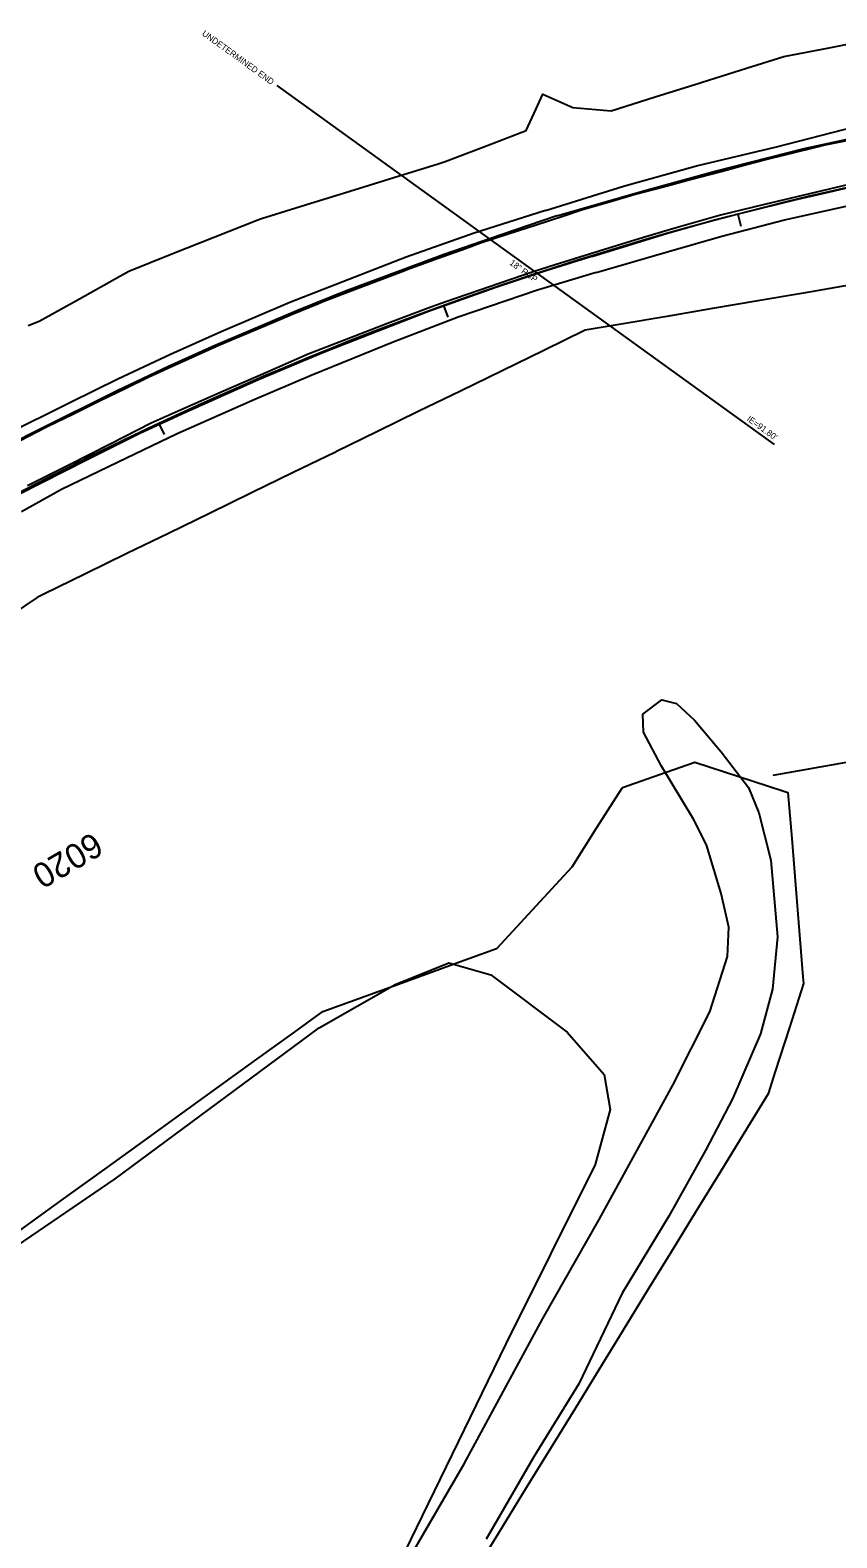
# Model space of a CAD drawing. Extents: x 2132221 to 2141942, y 535736 to 547298.
# Drawn here: x 2137732.2 to 2137993.9, y 539223.5 to 539712.8 of the extents above; entities that cross this region are included whole.
import ezdxf

# ---------------------------------------------------------------- set-up
doc = ezdxf.new("R2010")
doc.units = 0
for name, color, linetype in [('RD_EX_Conc', 7, 'Continuous'), ('RD_EX_DR_Inlet_txCode', 7, 'Continuous'), ('RD_EX_DR_Pipe', 7, 'Continuous'), ('RD_EX_DR_Pipe_txCode', 7, 'Continuous'), ('RD_EX_Fence_Other', 7, 'Continuous'), ('RD_EX_H2O', 7, 'Continuous'), ('RD_EX_Misc', 7, 'Continuous'), ('RD_EX_Road', 7, 'Continuous'), ('RD_EX_VEG', 7, 'Continuous'), ('RD_HC_Cl', 7, 'Continuous'), ('RD_HC_Data_Tic', 7, 'Continuous'), ('RD_HC_TX_Sta50', 7, 'Continuous')]:
    doc.layers.add(name, color=color, linetype=linetype)

msp = doc.modelspace()

# ---------------------------------------------------------------- linework, layer by layer
at = {"layer": 'RD_EX_Conc'}
for points in [[(2137903.02, 539652.47), (2137930.85, 539660.49), (2137954.44, 539666.97), (2137983.28, 539674.34), (2138003.31, 539678.7), (2138020.68, 539682.28), (2138044.17, 539686.81), (2138068.58, 539691.04), (2138087.2, 539693.77), (2138110.28, 539696.73), (2138129.82, 539699.06), (2138154.17, 539701.14), (2138174.61, 539702.45), (2138194, 539703.53)], [(2137914.35, 539639.36), (2137938.9, 539646.86), (2137954.59, 539651.35), (2137964.17, 539653.73), (2137980.2, 539657.66), (2137988.75, 539659.64), (2137999.03, 539662.07)], [(2137903.02, 539652.47), (2137884.97, 539646.36), (2137866.12, 539639.87), (2137848.76, 539633.41), (2137834.5, 539628.06), (2137818.73, 539621.65), (2137807.97, 539617.12), (2137791.46, 539610.09), (2137776.8, 539603.47), (2137760.46, 539595.74), (2137734.17, 539582.61), (2137719.58, 539575.27)], [(2137914.35, 539639.36), (2137899.5, 539634.64), (2137883.22, 539629.27), (2137861.41, 539621.42), (2137844.78, 539615.03), (2137827.36, 539608.13), (2137806.42, 539599.38), (2137782.76, 539588.81), (2137767.75, 539581.93), (2137750.62, 539573.33), (2137728.53, 539562.07)]]:
    msp.add_lwpolyline(points, dxfattribs=at)
at = {"layer": 'RD_EX_DR_Pipe'}
msp.add_line((2137973.69, 539578.34), (2137812.31, 539694.83), dxfattribs=at)
at = {"layer": 'RD_EX_Fence_Other'}
msp.add_lwpolyline([(2138252.81, 539505.68), (2138207.87, 539505.84), (2138131.79, 539498.58), (2138077.14, 539489.22), (2138044.52, 539483.59), (2137973.15, 539470.92)], dxfattribs=at)
at = {"layer": 'RD_EX_H2O'}
for points in [[(2137851.22, 539210.04), (2137872.96, 539247.48), (2137898.49, 539294.67), (2137916.72, 539326.85), (2137940.63, 539370.36), (2137952.66, 539394.24), (2137958.42, 539412.17), (2137958.87, 539421.67), (2137956.33, 539432.63), (2137951.58, 539448.4), (2137947.34, 539456.7), (2137937.02, 539473.87), (2137931.13, 539484.95), (2137930.94, 539490.78), (2137937.15, 539495.41), (2137941.83, 539494.27), (2137947.66, 539488.88), (2137956.33, 539478.56), (2137965.16, 539466.96), (2137968.56, 539458.81), (2137972.48, 539443.45), (2137974.63, 539418.56), (2137972.99, 539401.52), (2137969.12, 539387.01), (2137960.01, 539365.98), (2137951.39, 539349.38), (2137939.36, 539327.91), (2137924.27, 539302.85), (2137910.2, 539273.45), (2137895.59, 539249.76), (2137880.13, 539223.04)], [(2137561.97, 539214.45), (2137596.87, 539232.3), (2137650.06, 539267.67), (2137712, 539307.46), (2137759.81, 539340), (2137825.98, 539388.98), (2137850.56, 539403.08), (2137868.04, 539410.05), (2137881.59, 539406.18), (2137906.4, 539387.65), (2137918.36, 539373.88), (2137920.35, 539362.47), (2137915.45, 539344.62), (2137886.46, 539286.47), (2137849.68, 539210.84)]]:
    msp.add_lwpolyline(points, dxfattribs=at)
at = {"layer": 'RD_EX_Misc'}
for points in [[(2137728.9, 539579.61), (2137737.31, 539583.92), (2137737.71, 539584.13), (2137746.2, 539588.28), (2137754.69, 539592.43), (2137763.18, 539596.57), (2137770.67, 539600.23), (2137779.27, 539604.14), (2137787.87, 539608.06), (2137793.64, 539610.68), (2137802.36, 539614.33), (2137808.26, 539616.8), (2137816.98, 539620.45), (2137825.7, 539624.1), (2137826.86, 539624.59), (2137835.69, 539627.96), (2137844.53, 539631.33), (2137853.36, 539634.7), (2137855.6, 539635.56), (2137864.5, 539638.75), (2137873.4, 539641.95), (2137878.32, 539643.72), (2137887.3, 539646.66), (2137896.29, 539649.61), (2137905.28, 539652.56), (2137911, 539654.44), (2137920.09, 539657.07), (2137928.46, 539659.5), (2137937.6, 539661.95), (2137946.74, 539664.4), (2137955.88, 539666.84), (2137965.02, 539669.29), (2137969.56, 539670.51), (2137978.75, 539672.77), (2137987.94, 539675.03), (2137989.5, 539675.42), (2137998.78, 539677.32)], [(2137999.61, 539663.11), (2137985.02, 539659.64), (2137970.43, 539656.16), (2137956.15, 539652.75), (2137941.73, 539648.59), (2137931.14, 539645.53), (2137916.82, 539641.06), (2137902.5, 539636.59), (2137895.39, 539634.37), (2137881.21, 539629.48), (2137867.02, 539624.59), (2137862.13, 539622.91), (2137848.13, 539617.54), (2137834.12, 539612.17), (2137822.36, 539607.66), (2137808.63, 539601.61), (2137794.9, 539595.57), (2137781.17, 539589.53), (2137771.47, 539585.25), (2137758.1, 539578.45), (2137744.73, 539571.65), (2137731.36, 539564.85)]]:
    msp.add_lwpolyline(points, dxfattribs=at)
at = {"layer": 'RD_EX_Road'}
for points in [[(2137899.38, 539654.3), (2137924.69, 539662.14), (2137948.31, 539668.79), (2137974.33, 539674.95), (2137999.47, 539681.42), (2138016, 539685.3), (2138032.37, 539688.6), (2138051.57, 539692.05), (2138066.41, 539694.41), (2138087.69, 539697.01), (2138110.68, 539700.02), (2138127.86, 539701.89), (2138144.83, 539703.89), (2138162.94, 539704.91), (2138179.32, 539706.18), (2138200.83, 539707.18)], [(2137915.77, 539634.09), (2137938.47, 539640.73), (2137956.56, 539645.89), (2137976.9, 539651.23), (2137995.89, 539655.42), (2138011.35, 539659.05), (2138025.75, 539661.93), (2138048.4, 539666.06), (2138072.09, 539670.08), (2138090.59, 539672.98), (2138111.49, 539675.64), (2138131.74, 539677.61), (2138155.3, 539679.39), (2138175.03, 539680.96), (2138193.66, 539681.35), (2138209.8, 539682.45)], [(2137899.38, 539654.3), (2137875.86, 539646.79), (2137854.13, 539639.14), (2137835.56, 539631.88), (2137816.43, 539624.36), (2137794.09, 539614.83), (2137777.75, 539607.55), (2137760.58, 539599.53), (2137745.3, 539591.9), (2137723.8, 539581.28)], [(2137915.77, 539634.09), (2137896.78, 539628.39), (2137871.08, 539619.61), (2137849.99, 539611.52), (2137836.66, 539606.07), (2137823.29, 539600.68), (2137805.03, 539592.95), (2137779.91, 539581.77), (2137760.5, 539572.51), (2137742.38, 539563.73), (2137729.35, 539556.45)]]:
    msp.add_lwpolyline(points, dxfattribs=at)
at = {"layer": 'RD_EX_VEG'}
for points in [[(2137731.53, 539616.9), (2137735.1, 539618.29), (2137748.18, 539625.62), (2137761.27, 539632.95), (2137764.21, 539634.59), (2137778.15, 539640.14), (2137792.09, 539645.68), (2137806.02, 539651.22), (2137807.21, 539651.69), (2137821.54, 539656.13), (2137835.87, 539660.57), (2137850.2, 539665), (2137864.53, 539669.44), (2137866.77, 539670.13), (2137880.79, 539675.47), (2137893.14, 539680.17), (2137896.34, 539687.2), (2137898.54, 539692.01), (2137903.36, 539689.82), (2137908.18, 539687.62), (2137920.61, 539686.59), (2137934.92, 539691.09), (2137949.23, 539695.59), (2137950.22, 539695.9), (2137964.53, 539700.4), (2137976.69, 539704.23), (2137991.41, 539707.09), (2138006.14, 539709.95)], [(2137997.85, 539630), (2137983.07, 539627.47), (2137968.28, 539624.94), (2137953.5, 539622.41), (2137938.71, 539619.89), (2137923.92, 539617.36), (2137912.26, 539615.36), (2137898.77, 539608.79), (2137885.29, 539602.22), (2137871.81, 539595.65), (2137858.32, 539589.08), (2137844.84, 539582.5), (2137831.36, 539575.93), (2137830.99, 539575.75), (2137817.5, 539569.18), (2137804.02, 539562.61), (2137790.53, 539556.03), (2137777.05, 539549.46), (2137763.57, 539542.89), (2137750.08, 539536.32), (2137736.6, 539529.75), (2137734.42, 539528.69), (2137721.97, 539520.32)], [(2137720.65, 539317.33), (2137732.81, 539326.12), (2137744.97, 539334.91), (2137757.12, 539343.69), (2137769.28, 539352.48), (2137781.44, 539361.27), (2137793.59, 539370.06), (2137805.75, 539378.85), (2137817.9, 539387.63), (2137827.09, 539394.27), (2137841.19, 539399.4), (2137855.29, 539404.52), (2137869.38, 539409.64), (2137883.48, 539414.77), (2137883.71, 539414.85), (2137893.86, 539425.9), (2137904.01, 539436.94), (2137908.02, 539441.3), (2137916.06, 539453.97), (2137924.1, 539466.63), (2137924.31, 539466.96), (2137938.46, 539471.94), (2137947.82, 539475.24), (2137962.07, 539470.57), (2137976.33, 539465.9), (2137978, 539465.35), (2137979.22, 539450.4), (2137980.45, 539435.45), (2137981.67, 539420.5), (2137982.89, 539405.55), (2137983.07, 539403.36), (2137978.49, 539389.08), (2137973.91, 539374.79), (2137971.59, 539367.55), (2137963.74, 539354.77), (2137955.9, 539341.98), (2137948.05, 539329.2), (2137940.21, 539316.41), (2137932.36, 539303.63), (2137924.52, 539290.84), (2137916.67, 539278.06), (2137908.83, 539265.27), (2137900.98, 539252.49), (2137893.14, 539239.7), (2137885.29, 539226.92), (2137877.45, 539214.13)]]:
    msp.add_lwpolyline(points, dxfattribs=at)
at = {"layer": 'RD_HC_Cl'}
msp.add_arc((2138238.15, 538594.85), 1093.7, 40.39109, 144.99812, dxfattribs=at)
at = {"layer": 'RD_HC_Data_Tic'}
for p, q in [((2137961.74, 539653.04), (2137962.75, 539649.17)), ((2137866.28, 539623.38), (2137867.64, 539619.62)), ((2137773.92, 539585.13), (2137775.62, 539581.51))]:
    msp.add_line(p, q, dxfattribs=at)

# ---------------------------------------------------------------- texts
at = {"layer": 'RD_EX_DR_Inlet_txCode'}
for s, p in [('UNDETERMINED END', (2137787.74, 539711.27)), ("IE=91.80'", (2137964.49, 539586.21))]:
    msp.add_text(s, height=2, rotation=324.1757, dxfattribs=at).set_placement(p)
at = {"layer": 'RD_EX_DR_Pipe_txCode'}
msp.add_text('18" RCP', height=2, rotation=324.1757, dxfattribs=at).set_placement((2137887.51, 539636.85))
at = {"layer": 'RD_HC_TX_Sta50'}
msp.add_text('6020', height=8, rotation=210.3551, dxfattribs=at).set_placement((2137752.63, 539452.8))

doc.saveas('drawing.dxf')
